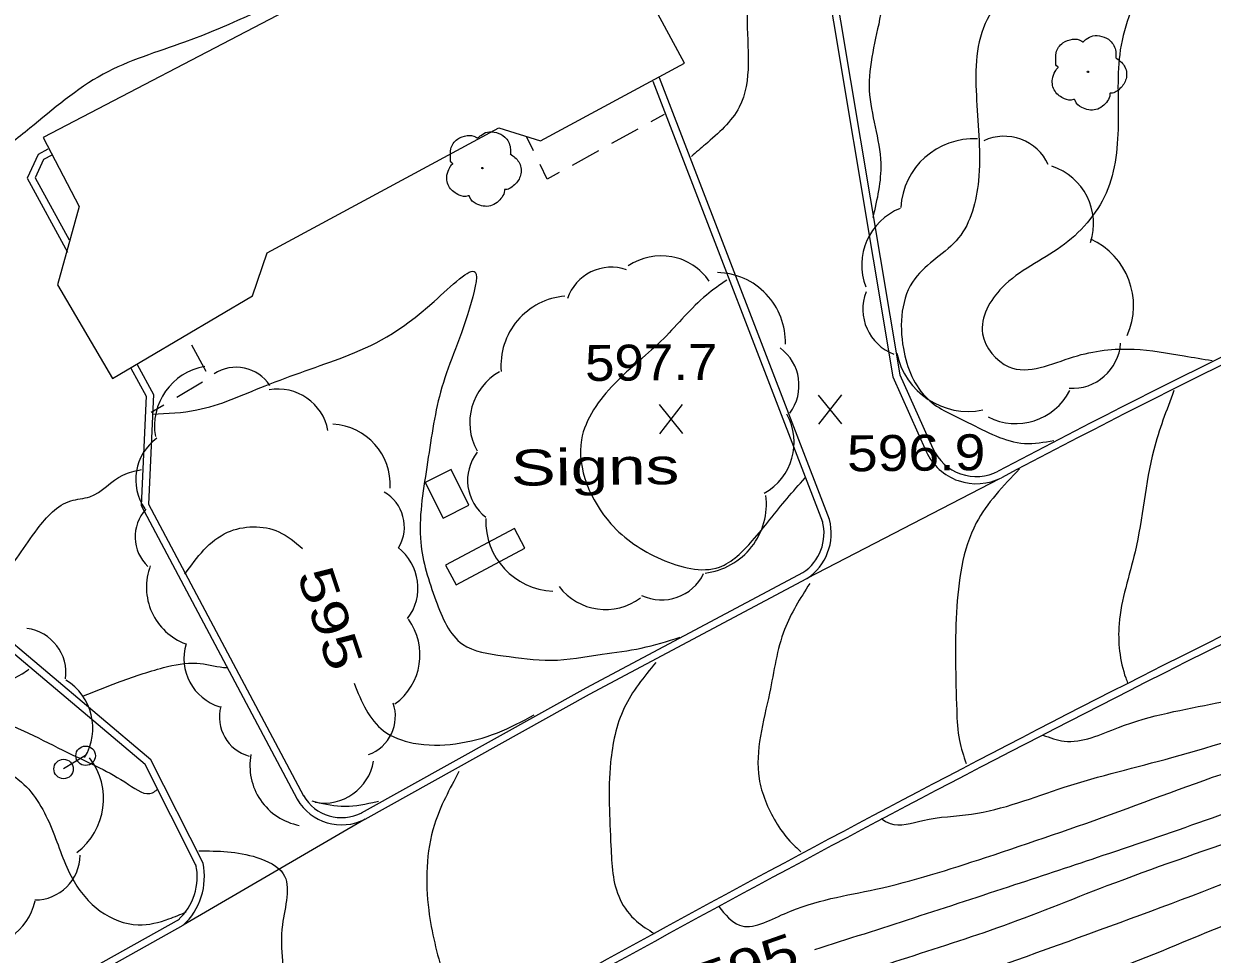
# Model space of a CAD drawing. Extents: x 2361708 to 2370558, y 6977955 to 6991887.
# Drawn here: x 2369642.1 to 2369800.6, y 6991176.1 to 6991300.2 of the extents above; entities that cross this region are included whole.
import ezdxf
from ezdxf.enums import TextEntityAlignment as Align

# ---------------------------------------------------------------- set-up
doc = ezdxf.new("R2010")
doc.units = 0
doc.header["$LTSCALE"] = 1.9
for name, color, linetype, lineweight in [('11', 7, 'Continuous', 25), ('13', 7, 'Continuous', 13), ('2', 7, 'Continuous', 25), ('20', 7, 'Continuous', 25), ('21', 7, 'Continuous', 25), ('29', 7, 'Continuous', 13), ('31', 7, 'Continuous', 13), ('35', 7, 'Continuous', 13)]:
    doc.layers.add(name, color=color, linetype=linetype, lineweight=lineweight)

msp = doc.modelspace()

# ---------------------------------------------------------------- linework, layer by layer
at = {"layer": '11'}
for points in [[(2369713.317, 6991310.73), (2369709.161, 6991318.701), (2369644.658, 6991285.055), (2369649.466, 6991275.83), (2369646.576, 6991265.372)], [(2369711.036, 6991284.617), (2369730.238, 6991294.98), (2369723.437, 6991307.586), (2369713.317, 6991310.73)], [(2369646.576, 6991265.372), (2369653.925, 6991252.912), (2369672.611, 6991263.93), (2369674.537, 6991269.639), (2369705.459, 6991286.354), (2369711.036, 6991284.617)]]:
    msp.add_lwpolyline(points, dxfattribs=at)
at = {"layer": '13'}
for p, q in [((2369727.493, 6991288.093), (2369725.743, 6991287.127)), ((2369723.992, 6991286.16), (2369720.49, 6991284.227)), ((2369710.089, 6991283.248), (2369709.191, 6991285.09)), ((2369718.739, 6991283.26), (2369715.237, 6991281.326)), ((2369666.397, 6991253.821), (2369664.503, 6991257.343)), ((2369662.499, 6991250.413), (2369665.939, 6991252.446)), ((2369659.058, 6991248.38), (2369660.779, 6991249.397))]:
    msp.add_line(p, q, dxfattribs=at)
msp.add_lwpolyline([(2369713.486, 6991280.36), (2369711.905, 6991279.475), (2369710.956, 6991281.446)], dxfattribs=at)
at = {"layer": '2'}
for p, q in [((2369748.672, 6991233.733), (2369726.052, 6991292.51)), ((2369749.569, 6991234.081), (2369726.897, 6991292.998)), ((2369772.238, 6991239.517), (2369746.564, 6991226.192)), ((2369687.616, 6991194.099), (2369663.33, 6991179.938)), ((2369630.303, 6991162.602), (2369662.862, 6991180.773)), ((2369630.771, 6991161.767), (2369663.33, 6991179.938))]:
    msp.add_line(p, q, dxfattribs=at)
for points in [[(2369747.447, 6991332.005), (2369747.477, 6991316.225), (2369758.008, 6991253.122), (2369762.473, 6991243.155)], [(2369748.407, 6991332.005), (2369748.436, 6991316.304), (2369758.935, 6991253.401), (2369763.349, 6991243.543)], [(2369645.293, 6991283.501), (2369643.98, 6991282.799), (2369642.54, 6991279.624), (2369647.924, 6991269.745)], [(2369645.821, 6991282.686), (2369644.717, 6991282.106), (2369643.609, 6991279.665), (2369648.119, 6991271.397)], [(2369656.372, 6991254.255), (2369658.407, 6991250.534), (2369657.736, 6991235.927), (2369678.55, 6991196.763)], [(2369657.188, 6991254.763), (2369659.376, 6991250.753), (2369658.705, 6991236.146), (2369679.396, 6991197.211)], [(2369665.135, 6991187.805), (2369658.265, 6991201.4), (2369637.165, 6991219.19), (2369623.491, 6991218.5), (2369613.239, 6991229.103)], [(2369665.991, 6991188.244), (2369659.03, 6991202.008), (2369637.496, 6991220.164), (2369623.881, 6991219.484), (2369613.963, 6991229.75)], [(2369687.148, 6991194.935), (2369717.111, 6991211.601), (2369746.115, 6991227.038)], [(2369687.616, 6991194.099), (2369717.569, 6991210.755), (2369746.564, 6991226.192)]]:
    msp.add_lwpolyline(points, dxfattribs=at)
for centre, radius, start, end in [((2370932.001, 6988949.933), 2534.483, 112.24975, 116.75137), ((2370932.001, 6988949.933), 2533.523, 112.24975, 116.75137), ((2370257.683, 6990326.501), 1034.998, 113.89626, 117.98149), ((2370257.683, 6990326.501), 1034.038, 113.89626, 117.98149), ((2371003.468, 6988803.367), 2631.586, 111.84394, 119.02957), ((2369769.174, 6991246.223), 7.37, 204.60455, 297.06101), ((2369769.174, 6991246.223), 6.41, 204.60455, 297.06101), ((2369742.509, 6991232.253), 6.332, 303.78314, 14.51474), ((2369742.509, 6991232.253), 7.293, 303.78314, 14.51474), ((2370868.045, 6989093.674), 2377.352, 116.93429, 120.38984), ((2370868.045, 6989093.674), 2376.392, 116.93429, 120.38984), ((2369684.481, 6991200.191), 5.89, 210.02301, 297.23201), ((2369684.481, 6991200.191), 6.85, 210.02301, 297.23201), ((2369657.373, 6991186.425), 7.847, 312.55836, 11.91594), ((2369657.373, 6991186.425), 8.807, 312.55836, 11.91594)]:
    msp.add_arc(centre, radius, start, end, dxfattribs=at)
at = {"layer": '20'}
for points in [[(2369701.468, 6991236.003), (2369699.103, 6991240.751), (2369695.649, 6991239.028), (2369698.014, 6991234.28)], [(2369699.749, 6991225.367), (2369708.943, 6991230.254), (2369707.558, 6991232.861), (2369698.364, 6991227.974)]]:
    msp.add_lwpolyline(points, close=True, dxfattribs=at)
at = {"layer": '21'}
msp.add_line((2369650.334, 6991202.575), (2369647.39, 6991200.807), dxfattribs=at)
for centre in [(2369650.33, 6991202.561), (2369647.387, 6991200.793)]:
    msp.add_circle(centre, 1.3, dxfattribs=at)
at = {"layer": '29'}
for centre in [(2369784.042, 6991293.802), (2369703.27, 6991280.963)]:
    msp.add_circle(centre, 0.1, dxfattribs=at)
for centre, radius, start, end in [((2369768.774, 6991275.163), 9.7, 86.83838, 176.83838), ((2369772.879, 6991278.748), 6.463, 24.79894, 114.79894), ((2369776.709, 6991273.541), 8.088, 341.83048, 71.83048), ((2369761.957, 6991268.052), 8.088, 111.34902, 201.34902), ((2369780.434, 6991262.624), 9.7, 335.76306, 65.76306), ((2369727.113, 6991261.501), 7.763, 34.36313, 124.36313), ((2369720.476, 6991261.54), 6.204, 71.05984, 161.05984), ((2369734.388, 6991257.726), 9.311, 358.51872, 88.51872), ((2369715.048, 6991254.602), 9.311, 94.73177, 184.73177), ((2369760.481, 6991262.161), 6.463, 159.00886, 249.00886), ((2369781.965, 6991258.04), 6.463, 266.25399, 356.25399), ((2369739.3, 6991251.991), 6.204, 323.24676, 53.24676), ((2369768.073, 6991258.196), 9.7, 191.54128, 281.54128), ((2369667.616, 6991246.523), 8.097, 99.8731, 189.8731), ((2369670.407, 6991248.992), 5.395, 33.11536, 123.11536), ((2369709.337, 6991246.994), 7.763, 119.05815, 209.05815), ((2369676.017, 6991244.723), 6.751, 10.32292, 100.32292), ((2369774.421, 6991254.966), 8.088, 242.80359, 332.80359), ((2369737.088, 6991244.373), 7.763, 299.07094, 29.07094), ((2369682.875, 6991238.714), 8.097, 356.76735, 86.76735), ((2369663.757, 6991239.407), 6.751, 125.3293, 215.3293), ((2369707.491, 6991239.314), 6.204, 142.74374, 232.74374), ((2369687.457, 6991233.067), 5.395, 330.08384, 60.08384), ((2369731.848, 6991236.165), 9.311, 276.96745, 6.96745), ((2369662.322, 6991231.768), 5.395, 137.01721, 227.01721), ((2369713.027, 6991233.841), 9.311, 177.78362, 267.78362), ((2369687.919, 6991224.951), 6.751, 322.73178, 52.73178), ((2369666.539, 6991225.058), 8.097, 159.33658, 249.33658), ((2369727.188, 6991229.554), 6.204, 244.41444, 334.41444), ((2369719.674, 6991229.835), 7.763, 217.14592, 307.14592), ((2369686.842, 6991216.023), 8.097, 306.02897, 36.02897), ((2369641.707, 6991213.584), 6.007, 352.5733, 82.5733), ((2369670.204, 6991215.535), 6.751, 162.9886, 252.9886), ((2369643.782, 6991206.241), 7.516, 328.62767, 58.62767), ((2369686.263, 6991207.805), 5.395, 289.39837, 19.39837), ((2369673.577, 6991207.721), 5.395, 164.87703, 254.87703), ((2369643.702, 6991196.812), 9.015, 307.33526, 37.33526), ((2369680.343, 6991201.23), 8.097, 169.31354, 259.31354), ((2369682.11, 6991202.999), 6.751, 259.96976, 349.96976), ((2369643.585, 6991189.329), 6.007, 269.59918, 359.59918), ((2369636.227, 6991184.715), 7.516, 258.28045, 348.28045)]:
    msp.add_arc(centre, radius, start, end, dxfattribs=at)
for points in [[(2369780.076, 6991294.374), (2369780.096, 6991294.384), (2369780.015, 6991294.454), (2369779.779, 6991295.082), (2369779.817, 6991296.362), (2369780.705, 6991297.661), (2369782.01, 6991298.143), (2369783.132, 6991297.954), (2369783.364, 6991297.826), (2369783.434, 6991297.827), (2369783.483, 6991297.867), (2369783.83, 6991298.16), (2369784.696, 6991298.609), (2369785.907, 6991298.54), (2369787.023, 6991297.951), (2369787.756, 6991296.528), (2369787.764, 6991295.668)], [(2369787.754, 6991295.687), (2369788.894, 6991294.628), (2369789.179, 6991293.041), (2369788.472, 6991291.715), (2369787.817, 6991291.168), (2369787.149, 6991290.952), (2369786.999, 6991290.94), (2369786.98, 6991290.83), (2369786.659, 6991289.927), (2369785.12, 6991288.762), (2369783.227, 6991289.044), (2369782.328, 6991289.986), (2369782.257, 6991290.115), (2369782.137, 6991290.094), (2369780.926, 6991290.212), (2369779.656, 6991291.21), (2369779.311, 6991292.847), (2369779.681, 6991293.871), (2369780.007, 6991294.314), (2369780.076, 6991294.364)], [(2369699.305, 6991281.535), (2369699.324, 6991281.545), (2369699.244, 6991281.614), (2369699.008, 6991282.242), (2369699.046, 6991283.523), (2369699.933, 6991284.821), (2369701.239, 6991285.303), (2369702.361, 6991285.114), (2369702.592, 6991284.987), (2369702.662, 6991284.987), (2369702.712, 6991285.028), (2369703.059, 6991285.321), (2369703.924, 6991285.769), (2369705.135, 6991285.701), (2369706.251, 6991285.111), (2369706.984, 6991283.688), (2369706.993, 6991282.828)], [(2369706.982, 6991282.848), (2369708.122, 6991281.789), (2369708.408, 6991280.201), (2369707.7, 6991278.875), (2369707.045, 6991278.328), (2369706.377, 6991278.112), (2369706.227, 6991278.101), (2369706.208, 6991277.99), (2369705.887, 6991277.088), (2369704.348, 6991275.923), (2369702.455, 6991276.205), (2369701.556, 6991277.146), (2369701.485, 6991277.276), (2369701.365, 6991277.254), (2369700.154, 6991277.373), (2369698.885, 6991278.371), (2369698.539, 6991280.008), (2369698.909, 6991281.031), (2369699.235, 6991281.474), (2369699.305, 6991281.525)]]:
    msp.add_spline(points, degree=3, dxfattribs=at)
at = {"layer": '31'}
for p, q in [((2369729.998, 6991245.555), (2369726.882, 6991249.406)), ((2369726.919, 6991245.526), (2369729.961, 6991249.435)), ((2369751.238, 6991246.828), (2369748.121, 6991250.678)), ((2369748.157, 6991246.799), (2369751.2, 6991250.707))]:
    msp.add_line(p, q, dxfattribs=at)
at = {"layer": '31', "lineweight": 25}
for points in [[(2369690.482, 6991340.604), (2369691.078, 6991336.769), (2369694.343, 6991326.79), (2369695.273, 6991316.338), (2369682.498, 6991306.326), (2369663.528, 6991297.765), (2369652.649, 6991293.481), (2369642.867, 6991286.268), (2369637.904, 6991282.381)], [(2369747.615, 6991176.7), (2369760.825, 6991180.956), (2369774.303, 6991185.364), (2369786.067, 6991189.276), (2369800.66, 6991194.286), (2369823.222, 6991202.551), (2369837.513, 6991207.837), (2369850.977, 6991213.705), (2369863.357, 6991218.063), (2369879.797, 6991224.42), (2369895.836, 6991230.843), (2369911.97, 6991236.877), (2369928.527, 6991243.585), (2369937.025, 6991246.946)], [(2369632.238, 6991219.924), (2369638.989, 6991226.068), (2369643.905, 6991232.825), (2369648.35, 6991236.568), (2369650.885, 6991237.122), (2369655.308, 6991240.014), (2369657.781, 6991240.748)], [(2369663.554, 6991226.792), (2369669.271, 6991232.377), (2369676.091, 6991232.442), (2369679.282, 6991230.202)], [(2369751.328, 6991147.963), (2369753.84, 6991148.918), (2369771.663, 6991155.978), (2369786.065, 6991162.145), (2369804.699, 6991170.243), (2369826.606, 6991180.051), (2369846.635, 6991188.693), (2369866.131, 6991196.609), (2369885.821, 6991205.107), (2369905.447, 6991214.034), (2369925.765, 6991222.758), (2369941.648, 6991229.949)], [(2369726.399, 6991214.999), (2369722.186, 6991208.939), (2369720.366, 6991201.641), (2369720.402, 6991190.521), (2369721.63, 6991183.403), (2369723.837, 6991180.494), (2369726.193, 6991178.846)], [(2369633.975, 6991212.86), (2369637.711, 6991212.246), (2369641.859, 6991213.485), (2369642.763, 6991214.103)], [(2369686.144, 6991212.226), (2369690.074, 6991205.894), (2369694.05, 6991204.261), (2369699.671, 6991204.165), (2369705.277, 6991205.638), (2369710.175, 6991208.005)]]:
    msp.add_spline(points, degree=3, dxfattribs=at)
at = {"layer": '35'}
for points in [[(2369745.566, 6991353.029), (2369743.344, 6991345.907), (2369742.622, 6991334.54), (2369740.923, 6991325.013), (2369740.271, 6991316.776), (2369739.017, 6991306.684), (2369738.589, 6991301.26), (2369737.524, 6991289.079), (2369733.012, 6991284.116), (2369731.156, 6991282.528)], [(2369758.538, 6991317.141), (2369757.685, 6991311.202), (2369756.388, 6991301.449), (2369754.884, 6991291.324), (2369756.406, 6991281.608), (2369755.355, 6991274.368)], [(2369775.103, 6991316.788), (2369774.885, 6991308.196), (2369770.35, 6991300.252), (2369769.197, 6991290.011), (2369769.44, 6991279.273), (2369766.782, 6991271.637), (2369760.954, 6991266.211), (2369759.432, 6991256.876), (2369762.686, 6991250.157), (2369768.026, 6991247.028), (2369775.593, 6991244.239), (2369779.5, 6991244.617)], [(2369796.377, 6991316.43), (2369792.124, 6991307.31), (2369788.468, 6991297.355), (2369788.083, 6991287.37), (2369786.466, 6991277.614), (2369780.454, 6991270.457), (2369772.605, 6991265.022), (2369770.004, 6991258.866), (2369773.486, 6991254.46), (2369782.144, 6991255.782), (2369790.205, 6991256.799), (2369796.883, 6991255.913), (2369800.609, 6991255.288)], [(2369559.709, 6991285.616), (2369559.888, 6991280.498), (2369561.828, 6991275.166), (2369567.262, 6991266.448), (2369572.307, 6991258.615), (2369577.114, 6991249.451), (2369582.833, 6991241.195), (2369589.893, 6991233.871), (2369597.976, 6991226.208), (2369603.937, 6991216.684), (2369608.574, 6991210.778), (2369618.236, 6991205.34), (2369632.672, 6991202.677), (2369641.767, 6991199.053), (2369645.827, 6991192.802), (2369648.611, 6991186.078), (2369652.292, 6991181.833), (2369657.359, 6991180.001), (2369661.441, 6991180.79), (2369663.763, 6991181.732)], [(2369601.678, 6991277.505), (2369601.668, 6991277.495), (2369587.82, 6991265.743), (2369581.248, 6991258.49), (2369583.027, 6991252.337), (2369586.012, 6991246.485), (2369591.753, 6991238.089), (2369596.849, 6991231.187), (2369602.016, 6991225.246), (2369608.481, 6991217.348), (2369617.012, 6991209.998), (2369626.065, 6991209.664), (2369637.925, 6991207.607), (2369648.552, 6991202.698), (2369656.051, 6991198.739), (2369659.262, 6991197.62), (2369659.887, 6991198.056)], [(2369659.241, 6991248.132), (2369665.175, 6991248.699), (2369674.275, 6991251.915), (2369684.749, 6991255.755), (2369696.829, 6991263.18), (2369702.312, 6991267.083), (2369701.548, 6991262.285), (2369697.675, 6991251.058), (2369695.85, 6991241.08), (2369695.045, 6991231.032), (2369697.059, 6991223.271), (2369700.624, 6991217.434), (2369706.03, 6991215.895), (2369712.416, 6991215.297), (2369719.239, 6991216.092), (2369724.461, 6991216.932), (2369729.627, 6991218.361)], [(2369735.874, 6991266.022), (2369733.143, 6991264.016), (2369727.457, 6991258.242), (2369720.875, 6991252.179), (2369716.486, 6991244.727), (2369720.402, 6991233.524), (2369727.128, 6991228.787), (2369734.878, 6991227.731), (2369739.275, 6991231.253), (2369743.911, 6991236.887), (2369746.316, 6991239.63)], [(2369778.044, 6991205.321), (2369780.882, 6991204.508), (2369788.124, 6991206.337), (2369801.234, 6991209.602), (2369813.766, 6991212.581), (2369829.74, 6991217.524), (2369847.189, 6991222.979), (2369863.05, 6991228.231), (2369878.33, 6991233.527), (2369894.45, 6991239.931), (2369913.155, 6991246.829), (2369928.524, 6991252.335), (2369944.222, 6991257.865), (2369958.204, 6991262.949), (2369964.391, 6991265.437)], [(2369756.399, 6991194.184), (2369757.665, 6991193.506), (2369762.022, 6991193.938), (2369768.524, 6991194.769), (2369780.86, 6991198.347), (2369795.243, 6991202.314), (2369812.821, 6991207.862), (2369829.148, 6991213.497), (2369850.472, 6991220.561), (2369868.875, 6991227.696), (2369886.39, 6991233.554), (2369904.484, 6991240.576), (2369917.603, 6991245.991), (2369933.708, 6991251.934), (2369946.303, 6991256.665), (2369955.864, 6991259.766), (2369962.085, 6991261.845), (2369965.462, 6991263.247)], [(2369667.364, 6991144.835), (2369669.859, 6991141.198), (2369675.464, 6991142.771), (2369685.624, 6991145.978), (2369699.647, 6991149.922), (2369716.086, 6991154.379), (2369731.814, 6991159.869), (2369747.244, 6991165.215), (2369766.108, 6991172.225), (2369788.352, 6991180.328), (2369810.144, 6991188.656), (2369825.256, 6991194.759), (2369840.262, 6991200.522), (2369861.737, 6991209.608), (2369878.115, 6991216.224), (2369896.65, 6991223.13), (2369916.674, 6991231.262), (2369934.567, 6991239.442), (2369948.117, 6991244.712), (2369956.169, 6991247.739), (2369961.778, 6991249.922), (2369970.245, 6991253.493)], [(2369795.527, 6991251.269), (2369792.832, 6991243.353), (2369790.332, 6991229.749), (2369788.203, 6991220.158), (2369789.091, 6991212.946), (2369789.348, 6991212.239)], [(2369648.953, 6991133.339), (2369649.037, 6991129.749), (2369650.67, 6991129.344), (2369657.047, 6991130.816), (2369668.491, 6991133.625), (2369691.498, 6991141.374), (2369713.203, 6991147.261), (2369731.138, 6991153.132), (2369751.61, 6991160.387), (2369767.007, 6991167.054), (2369785.698, 6991173.352), (2369801.947, 6991179.837), (2369823.968, 6991188.307), (2369849.913, 6991199.515), (2369868.878, 6991208.496), (2369891.328, 6991216.97), (2369910.829, 6991225.336), (2369934.085, 6991235.368), (2369950.531, 6991242.234), (2369963.467, 6991246.898), (2369971.225, 6991250.312)], [(2369734.789, 6991182.448), (2369737.543, 6991179.954), (2369743.569, 6991181.492), (2369755.748, 6991184.747), (2369770.399, 6991188.987), (2369788.171, 6991195.127), (2369806.411, 6991201.591), (2369827.96, 6991208.026), (2369850.703, 6991217.363), (2369866.014, 6991222.569), (2369882.218, 6991228.523), (2369896.374, 6991234.208), (2369911.497, 6991239.223), (2369928.854, 6991246.058), (2369934.721, 6991248.454)], [(2369624.232, 6991118.603), (2369626.329, 6991116.782), (2369630.954, 6991116.337), (2369641.069, 6991117.893), (2369654.741, 6991121.963), (2369670.559, 6991127.564), (2369687.331, 6991133.614), (2369706.873, 6991139.93), (2369723.441, 6991145.498), (2369744.362, 6991151.758), (2369768.05, 6991160.564), (2369786.888, 6991168.163), (2369806.516, 6991176.82), (2369822.523, 6991183.483), (2369838.514, 6991189.806), (2369860.502, 6991199.596), (2369881.431, 6991208.265), (2369900.415, 6991216.286), (2369918.275, 6991223.776), (2369938.913, 6991233.503), (2369956.098, 6991240.437), (2369965.341, 6991244.405), (2369972.964, 6991247.218)], [(2369692.581, 6991158.945), (2369695.285, 6991155.421), (2369702.238, 6991157.217), (2369713.838, 6991160.407), (2369727.75, 6991164.46), (2369744.595, 6991170.281), (2369758.301, 6991175.091), (2369771.898, 6991179.591), (2369786.635, 6991185.232), (2369805.293, 6991191.879), (2369827.986, 6991200.116), (2369848.304, 6991208.85), (2369866.351, 6991215.552), (2369882.291, 6991221.874), (2369902.108, 6991229.633), (2369916.93, 6991235.864), (2369935.123, 6991242.988), (2369936.956, 6991243.715)], [(2369774.926, 6991240.843), (2369769.154, 6991233.618), (2369766.517, 6991221.682), (2369766.542, 6991208.631), (2369766.9, 6991204.585), (2369767.82, 6991201.513)], [(2369746.93, 6991225.546), (2369743.588, 6991219.423), (2369741.569, 6991210.924), (2369740.187, 6991199.51), (2369742.402, 6991193.761), (2369744.286, 6991191.169), (2369745.761, 6991189.743)], [(2369827.607, 6991168.401), (2369815.905, 6991161.189), (2369798.433, 6991152.972), (2369779.173, 6991143.448), (2369757.879, 6991131.105), (2369730.072, 6991114.91), (2369701.884, 6991098.751), (2369672.321, 6991079.979), (2369660.222, 6991069.423), (2369661.026, 6991065.84), (2369669.194, 6991065.008), (2369681.137, 6991070.082), (2369716.523, 6991088.42), (2369737.133, 6991096.976), (2369760.22, 6991109.027), (2369787.71, 6991121.718), (2369808.44, 6991129.186), (2369833.803, 6991139.508), (2369857.758, 6991151.717), (2369885.632, 6991163.993), (2369911.349, 6991173.918), (2369930.831, 6991182.254), (2369958.341, 6991191.786), (2369977.419, 6991199.468), (2370005.492, 6991209.816), (2370023.394, 6991214.997), (2370039.846, 6991219.073), (2370049.824, 6991222.458)], [(2369650.068, 6991210.543), (2369654.571, 6991212.326), (2369660.722, 6991214.314), (2369665.187, 6991214.907), (2369668.733, 6991214.351), (2369669.263, 6991214.306)], [(2369706.998, 6991113.07), (2369690.694, 6991103.985), (2369668.995, 6991093.297), (2369645.101, 6991081.039), (2369620.206, 6991066.622), (2369610.164, 6991058.416), (2369610.097, 6991047.564), (2369609.138, 6991042.175), (2369606.176, 6991039.257), (2369598.045, 6991031.979), (2369591.102, 6991023.783), (2369590.399, 6991019.966), (2369594.745, 6991018.297), (2369602.28, 6991019.958), (2369621.448, 6991030.692), (2369645.031, 6991042.077), (2369665.395, 6991051.281), (2369686.4, 6991059.162), (2369713.505, 6991072.47), (2369739.403, 6991083.307), (2369761.261, 6991093.066), (2369785.366, 6991105.336), (2369808.769, 6991115.649), (2369837.588, 6991127.444), (2369869.801, 6991142.021), (2369897.401, 6991153.685), (2369925.93, 6991165.446), (2369952.434, 6991176.809), (2369980.044, 6991187.433), (2370008.791, 6991195.167), (2370031.591, 6991202.704), (2370050.742, 6991208.986), (2370058.944, 6991213.055)], [(2369700.136, 6991200.439), (2369696.874, 6991193.368), (2369696.102, 6991181.94), (2369698.015, 6991173.298), (2369700.043, 6991168.236), (2369702.7, 6991165.482)], [(2369680.493, 6991196.532), (2369684.41, 6991195.829), (2369688.635, 6991196.33), (2369689.423, 6991196.517)], [(2369586.487, 6991059.12), (2369574.633, 6991046.757), (2369566.681, 6991039.571), (2369560.522, 6991030.022), (2369556.893, 6991018.296), (2369558.408, 6991010.431), (2369549.678, 6991000.987), (2369540.429, 6990993.469), (2369527.197, 6990983.022), (2369517.712, 6990973.052), (2369521.135, 6990969.574), (2369527.354, 6990970.774), (2369538.659, 6990977.691), (2369554.424, 6990983.551), (2369566.681, 6990991.269), (2369583.952, 6991000.653), (2369597.808, 6991006.405), (2369611.612, 6991012.357), (2369621.962, 6991016.626), (2369641.206, 6991025.749), (2369658.604, 6991034.495), (2369679.912, 6991041.059), (2369691.68, 6991046.671), (2369700.646, 6991051.257), (2369713.993, 6991057.954), (2369736.809, 6991069.012), (2369756.913, 6991077.073), (2369773.699, 6991085.993), (2369788.489, 6991092.405), (2369803.177, 6991098.975), (2369822.34, 6991107.197), (2369833.289, 6991112.642), (2369845.325, 6991117.277), (2369861.075, 6991123.667), (2369887.328, 6991136.088), (2369920.331, 6991150.632), (2369952.06, 6991163.555), (2369971.425, 6991171.49), (2369993.336, 6991180.939), (2370009.77, 6991185.916), (2370009.348, 6991182.901), (2369997.334, 6991176.967), (2369983.641, 6991170.906), (2369962.002, 6991160.17), (2369937.03, 6991147.641), (2369913.306, 6991137.535), (2369889.754, 6991124.94), (2369858.721, 6991108.324), (2369835.468, 6991095.922), (2369812.683, 6991083.744), (2369803.322, 6991072.165), (2369810.153, 6991070.06), (2369824.813, 6991075.42), (2369852.72, 6991089.466), (2369880.762, 6991103.073), (2369910.37, 6991117.076), (2369946.826, 6991132.394), (2369978.795, 6991145.239), (2370011.086, 6991158.977), (2370040.139, 6991168.294), (2370059.294, 6991174.147), (2370082.448, 6991181.247), (2370090.942, 6991182.988)], [(2369665.425, 6991189.868), (2369673.184, 6991188.992), (2369676.695, 6991186.815), (2369676.589, 6991180.023), (2369677.06, 6991170.568), (2369677.202, 6991163.999), (2369679.021, 6991155.746), (2369680.316, 6991153.078)]]:
    msp.add_spline(points, degree=3, dxfattribs=at)

# ---------------------------------------------------------------- texts
at = {"layer": '20', "width": 1.4}
msp.add_text('Signs', height=4.8, rotation=0.545, dxfattribs=at).set_placement((2369707.074, 6991238.587))
at = {"layer": '31'}
for s, width, p in [('597.7', 1.1, (2369716.981, 6991252.552)), ('596.9', 1.15, (2369751.918, 6991240.494))]:
    msp.add_text(s, height=4.8, rotation=0.545, dxfattribs=dict(at, width=width)).set_placement(p)
at = {"layer": '31', "width": 1.3}
for rotation, p in [(288.54, (2369680.706, 6991220.141)), (19.256, (2369739.3, 6991172.226))]:
    msp.add_text(' 595 ', height=4.8, rotation=rotation, dxfattribs=at).set_placement(p, align=Align.CENTER)

doc.saveas('drawing.dxf')
